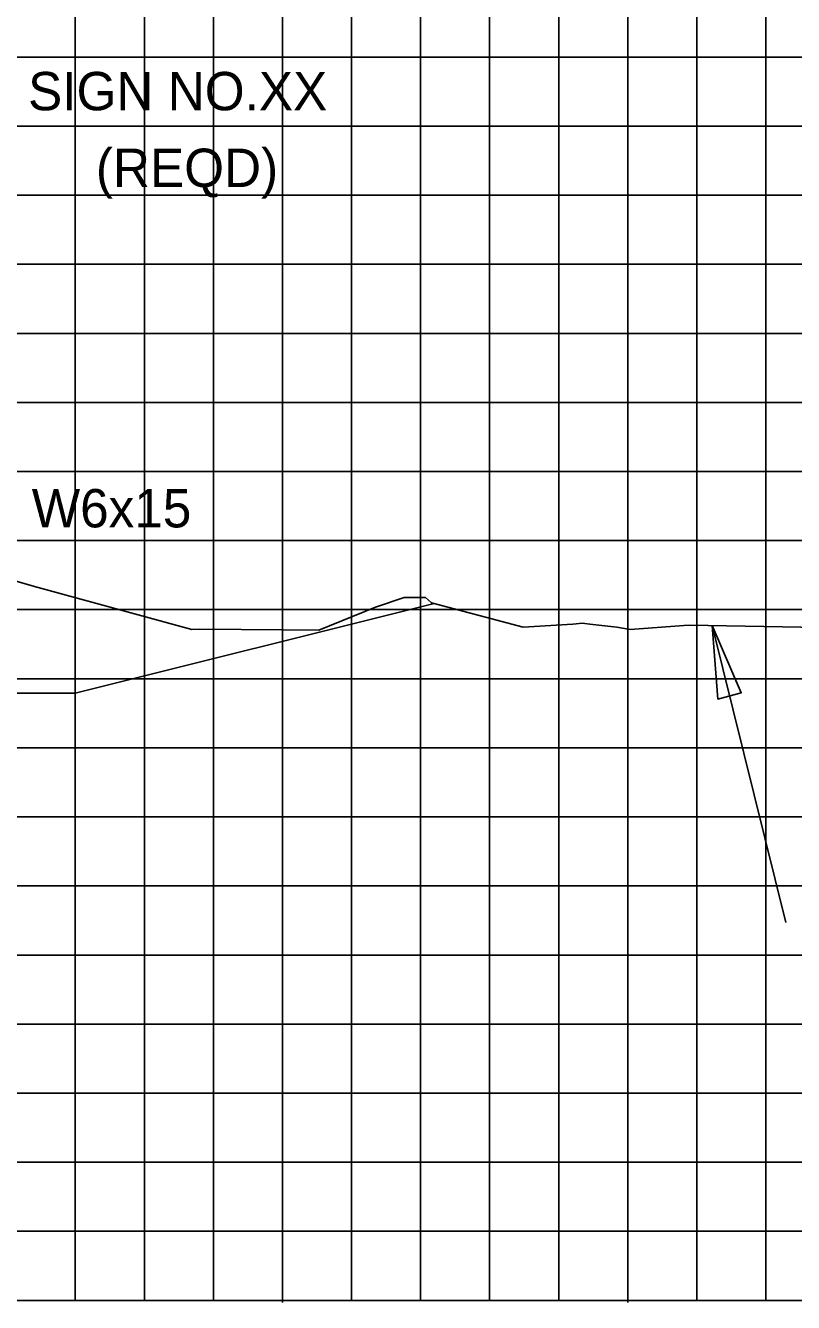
# Model space of a CAD drawing. Extents: x 1797809 to 2198143, y 249608 to 1237864.
# Drawn here: x 2196137.27 to 2196159.51, y 1237163.05 to 1237200.02 of the extents above; entities that cross this region are included whole.
import ezdxf

# ---------------------------------------------------------------- set-up
doc = ezdxf.new("R2010")
doc.units = 0
for name, color, linetype in [('3', 7, 'Continuous'), ('60', 7, 'Continuous'), ('DESIGN - SHEET - Light Grid', 7, 'Continuous'), ('DESIGN - TRAFFIC CONTROL PERMANENT - Signs', 7, 'Continuous'), ('GSDIMS', 7, 'Continuous'), ('GSSHT', 7, 'Continuous'), ('Level 55', 7, 'Continuous')]:
    doc.layers.add(name, color=color, linetype=linetype)

msp = doc.modelspace()

# ---------------------------------------------------------------- linework, layer by layer
at = {"layer": '3'}
msp.add_line((2196159.281, 1237174.043), (2196157.149, 1237182.649), dxfattribs=at)
at = {"layer": '60'}
for p, q in [((2196074.707, 1237163.106), (2196204.707, 1237163.106)), ((2196144.707, 1237163.046), (2196144.707, 1237163.106)), ((2196154.707, 1237163.046), (2196154.707, 1237163.106))]:
    msp.add_line(p, q, dxfattribs=at)
at = {"layer": 'DESIGN - SHEET - Light Grid'}
msp.add_lwpolyline([(2196132.647, 1237185.181), (2196137.53, 1237183.776), (2196142.082, 1237182.535), (2196142.306, 1237182.536), (2196144.724, 1237182.519), (2196145.763, 1237182.512), (2196147.401, 1237183.173), (2196148.229, 1237183.456), (2196148.471, 1237183.456), (2196148.854, 1237183.456), (2196149.021, 1237183.305), (2196151.677, 1237182.6), (2196153.113, 1237182.69), (2196153.394, 1237182.712), (2196153.465, 1237182.7), (2196153.606, 1237182.684), (2196154.386, 1237182.597), (2196154.779, 1237182.528), (2196156.333, 1237182.651), (2196156.492, 1237182.661), (2196160.257, 1237182.59)], dxfattribs=at)
at = {"layer": 'DESIGN - TRAFFIC CONTROL PERMANENT - Signs'}
msp.add_lwpolyline([(2196074.707, 1237185.246), (2196104.707, 1237184.586), (2196112.707, 1237184.266), (2196114.707, 1237184.186), (2196135.707, 1237180.686), (2196138.707, 1237180.686), (2196149.099, 1237183.284)], dxfattribs=at)
at = {"layer": 'GSDIMS'}
msp.add_lwpolyline([(2196157.149, 1237182.649), (2196157.316, 1237180.514), (2196157.994, 1237180.698)], close=True, dxfattribs=at)
at = {"layer": 'GSSHT'}
for p, q in [((2196138.707, 1237163.106), (2196138.707, 1237223.106)), ((2196140.707, 1237163.106), (2196140.707, 1237223.106)), ((2196142.707, 1237163.106), (2196142.707, 1237223.106)), ((2196144.707, 1237163.106), (2196144.707, 1237223.106)), ((2196146.707, 1237163.106), (2196146.707, 1237223.106)), ((2196148.707, 1237163.106), (2196148.707, 1237223.106)), ((2196150.707, 1237163.106), (2196150.707, 1237223.106)), ((2196152.707, 1237163.106), (2196152.707, 1237223.106)), ((2196154.707, 1237163.106), (2196154.707, 1237223.106)), ((2196156.707, 1237163.106), (2196156.707, 1237223.106)), ((2196158.707, 1237163.106), (2196158.707, 1237223.106)), ((2196074.707, 1237199.106), (2196204.707, 1237199.106)), ((2196074.707, 1237197.106), (2196204.707, 1237197.106)), ((2196074.707, 1237195.106), (2196204.707, 1237195.106)), ((2196074.707, 1237193.106), (2196204.707, 1237193.106)), ((2196074.707, 1237191.106), (2196204.707, 1237191.106)), ((2196074.707, 1237189.106), (2196204.707, 1237189.106)), ((2196074.707, 1237187.106), (2196204.707, 1237187.106)), ((2196074.707, 1237185.106), (2196204.707, 1237185.106)), ((2196074.707, 1237183.106), (2196204.707, 1237183.106)), ((2196074.707, 1237181.106), (2196204.707, 1237181.106)), ((2196074.707, 1237179.106), (2196204.707, 1237179.106)), ((2196074.707, 1237177.106), (2196204.707, 1237177.106)), ((2196074.707, 1237175.106), (2196204.707, 1237175.106)), ((2196074.707, 1237173.106), (2196204.707, 1237173.106)), ((2196074.707, 1237171.106), (2196204.707, 1237171.106)), ((2196074.707, 1237169.106), (2196204.707, 1237169.106)), ((2196074.707, 1237167.106), (2196204.707, 1237167.106)), ((2196074.707, 1237165.106), (2196204.707, 1237165.106)), ((2196074.707, 1237163.106), (2196204.707, 1237163.106))]:
    msp.add_line(p, q, dxfattribs=at)

# ---------------------------------------------------------------- texts
at = {"layer": 'Level 55'}
for s, p in [('SIGN NO.XX', (2196137.34, 1237197.564)), ('(REQD)', (2196139.303, 1237195.343)), ('W6x15', (2196137.446, 1237185.487))]:
    msp.add_text(s, height=1.1105, dxfattribs=at).set_placement(p)

doc.saveas('drawing.dxf')
